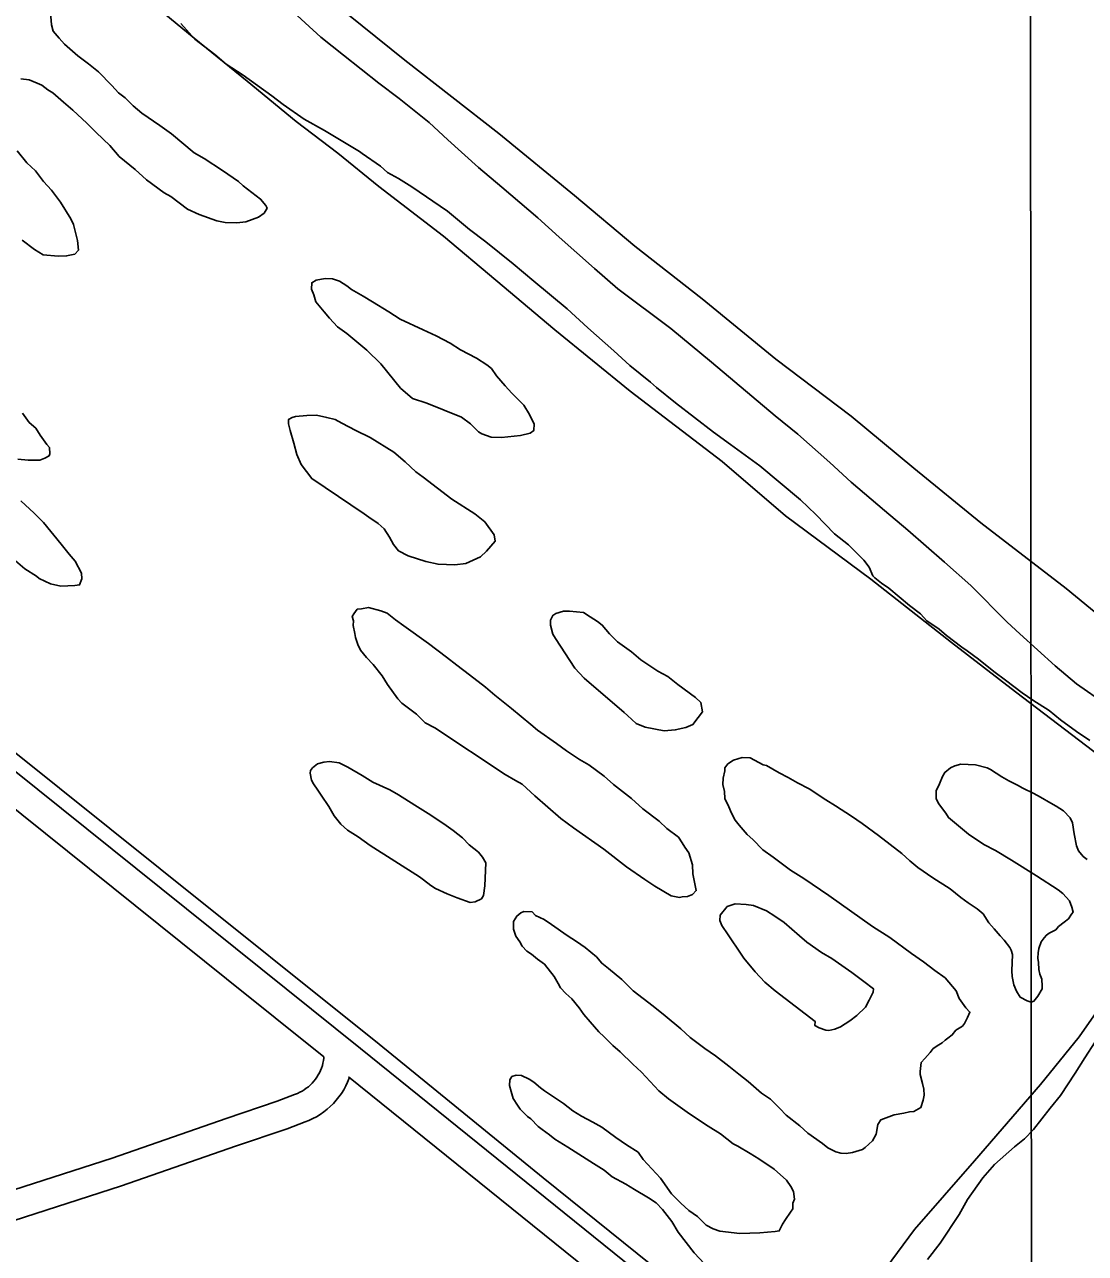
# Model space of a CAD drawing. Extents: x 3297753 to 3335611, y 652252 to 677623.
# Drawn here: x 3306096 to 3307180, y 664502 to 665757 of the extents above; entities that cross this region are included whole.
import ezdxf

# ---------------------------------------------------------------- set-up
doc = ezdxf.new("R2010")
doc.units = 0
for name, color, linetype in [('V-GRID-MAJR', 7, 'Continuous'), ('V-ROAD-CNTR', 7, 'Continuous'), ('V-SITE-VEGE', 7, 'Continuous'), ('V-TOPO-SHOR', 7, 'Continuous')]:
    doc.layers.add(name, color=color, linetype=linetype)

msp = doc.modelspace()

# ---------------------------------------------------------------- linework, layer by layer
at = {"layer": 'V-GRID-MAJR'}
msp.add_spline([(3307129.4, 657636), (3307127.2, 660664.7), (3307122.8, 666726.2), (3307118.4, 672787.6), (3307116.2, 675820.3)], degree=3, dxfattribs=at)
at = {"layer": 'V-ROAD-CNTR'}
for points in [[(3307324.1, 663997.1), (3306439.3, 664710.8), (3305600.8, 665383.7), (3305566.6, 665404.8), (3305541.6, 665415.4), (3305509.5, 665420), (3305480.1, 665416.2), (3305426.1, 665396.4)], [(3306302.5, 664782.1), (3305583.5, 665359.1), (3305552.8, 665378), (3305533.5, 665386.3), (3305509.3, 665389.7), (3305487.3, 665386.9), (3305436.4, 665368.2)], [(3306401.9, 664702.4), (3306302.5, 664782.1)], [(3306064.8, 664560), (3306185.9, 664598.8), (3306302, 664639.4), (3306354.2, 664657.1), (3306372.1, 664663.9), (3306374.9, 664665), (3306377.3, 664666.1), (3306379.6, 664667.3), (3306381.9, 664668.7), (3306384, 664670.2), (3306386.1, 664671.8), (3306388.1, 664673.5), (3306389.9, 664675.4), (3306391.7, 664677.3), (3306393.3, 664679.4), (3306394.8, 664681.5), (3306396.2, 664683.8), (3306397.5, 664686.1), (3306398.6, 664688.5), (3306399.5, 664690.9), (3306400.4, 664693.4), (3306401, 664695.9), (3306401.6, 664698.5), (3306401.9, 664701.1), (3306402, 664702.2)], [(3305795.4, 664438.8), (3305888.3, 664468.8), (3305966, 664495.5), (3306074.1, 664531.5), (3306195.4, 664570.4), (3306311.8, 664611), (3306364.4, 664628.9), (3306382.8, 664635.9), (3306386.5, 664637.4), (3306390.5, 664639.2), (3306394.4, 664641.2), (3306398.2, 664643.5), (3306401.8, 664646), (3306405.2, 664648.7), (3306408.5, 664651.6), (3306411.7, 664654.7), (3306414.6, 664657.9), (3306417.3, 664661.4), (3306419.8, 664665), (3306422.2, 664668.7), (3306424.3, 664672.6), (3306426.1, 664676.5), (3306427.7, 664680.6), (3306428, 664681.4)], [(3307159.2, 664091.6), (3306427.2, 664682)]]:
    msp.add_lwpolyline(points, dxfattribs=at)
at = {"layer": 'V-SITE-VEGE'}
for points in [[(3306122.9, 665769), (3306123.8, 665756.2), (3306125.6, 665749.8), (3306131.7, 665742.5), (3306137.1, 665736.6), (3306150.7, 665724.7), (3306161.6, 665716.5), (3306171.9, 665708.2), (3306185.4, 665694.3), (3306192.2, 665686.9), (3306199, 665681.7), (3306201, 665679.5), (3306207.1, 665673.6), (3306216, 665666.1), (3306234.5, 665653.3), (3306246.2, 665645.1), (3306269.4, 665625.7), (3306279.7, 665619.6), (3306298.3, 665607.5), (3306314.8, 665596.2), (3306319.5, 665591.8), (3306337.3, 665578.3), (3306342.7, 665571.7), (3306344, 665568.9), (3306341, 665564), (3306335.1, 665560), (3306322.2, 665554.9), (3306313, 665553.9), (3306301, 665554.4), (3306292.6, 665556.2), (3306274.5, 665562.6), (3306262.7, 665568.1), (3306245.6, 665580.8), (3306238.7, 665584.6), (3306220.9, 665598.1), (3306209.3, 665608.5), (3306193, 665621.9), (3306183.5, 665632.9), (3306169.3, 665646.2), (3306159.8, 665655.8), (3306145.5, 665669.1), (3306136, 665677.3), (3306125.1, 665686.9), (3306120.2, 665690)], [(3306366.8, 665772.8), (3306398.7, 665743.8), (3306422, 665725.2), (3306458.2, 665696.8), (3306478.7, 665681.1), (3306509.5, 665656.5), (3306528.5, 665638.7), (3306559.8, 665610.6), (3306583.7, 665590.5), (3306620.5, 665559.3), (3306642.3, 665539.3), (3306678.4, 665507.4), (3306702.2, 665486.6), (3306756.3, 665446.1), (3306797.9, 665411.9), (3306862.7, 665356.8), (3306885.9, 665338.2), (3306918.6, 665309.3), (3306940.4, 665289.3), (3306974.5, 665260.3), (3306998.3, 665240.2), (3307035.8, 665207.5), (3307062.4, 665183.8), (3307099.6, 665146.2), (3307112.5, 665134.3), (3307148.6, 665101.7), (3307170.4, 665083.1), (3307200.6, 665062.1)], [(3306962.5, 665193.7), (3306958.6, 665202.3), (3306953.3, 665209.6), (3306937.7, 665225.1), (3306923.3, 665236.3), (3306904.4, 665256.2), (3306888.7, 665271), (3306847.1, 665305.9), (3306817, 665327.7), (3306799.9, 665340.4), (3306760.9, 665370.3), (3306741.7, 665386), (3306735.6, 665391.2), (3306714.4, 665408.3), (3306698.1, 665423.2), (3306671.6, 665446.9), (3306650.5, 665466.2), (3306616.4, 665494.4), (3306595.2, 665512.3), (3306567.2, 665534.7), (3306550.8, 665547.4), (3306528.3, 665566), (3306491.9, 665590.8), (3306478.1, 665599.2), (3306467, 665605.3), (3306459.6, 665612), (3306441, 665624.8), (3306438.3, 665627), (3306402.5, 665648.3), (3306381.8, 665659.8), (3306360.5, 665674.8), (3306348.9, 665683.8), (3306319.4, 665704.8), (3306302.2, 665716.2), (3306290.6, 665725.8), (3306270.1, 665741.5), (3306255.9, 665757.7)], [(3306120.2, 665690), (3306114.1, 665694.5), (3306109.2, 665696.8), (3306100.9, 665700), (3306092.5, 665701)], [(3306088.6, 665627.7), (3306098.7, 665615.3), (3306107.6, 665607.1), (3306115.6, 665596.2), (3306123.7, 665587.4), (3306133, 665575), (3306143.6, 665558.3), (3306146.2, 665552.5), (3306150.5, 665536.1), (3306151.5, 665526.2), (3306147.8, 665522.1), (3306139.2, 665520.3), (3306130.7, 665520), (3306115.2, 665521.3), (3306106.3, 665526.7), (3306094, 665536.4)], [(3306094.2, 665359.7), (3306100.9, 665350.3), (3306107.7, 665344.3), (3306112.4, 665337.1), (3306119, 665327.6), (3306121.7, 665324.7), (3306122.2, 665318.3)], [(3306122.2, 665318.3), (3306121.4, 665316.2), (3306117, 665313.6), (3306112, 665311.7), (3306100, 665311.5), (3306089.4, 665312.6)], [(3306092.6, 665270.1), (3306106.2, 665257.5), (3306115.6, 665247.9), (3306133.8, 665226), (3306141.8, 665215.7), (3306147.9, 665208.4), (3306154.4, 665196.1), (3306154.9, 665190.5), (3306152.5, 665184.2), (3306147.5, 665183.7), (3306133.4, 665182.9), (3306122.9, 665185.5), (3306111.1, 665190.9), (3306108.4, 665193.1), (3306096.7, 665200.7), (3306087.1, 665208.9)], [(3307184.2, 665025.3), (3307170.5, 665034.4), (3307154, 665046.4), (3307142.4, 665056.1), (3307125.9, 665066.7), (3307114.9, 665074.2), (3307097.8, 665086.9), (3307086.2, 665095.9), (3307070.5, 665108.6), (3307058.8, 665116.8), (3307053.3, 665120.6), (3307037.6, 665132.6), (3307030.1, 665139.2), (3307017.7, 665147.5), (3307011, 665154.9), (3307000, 665163.1), (3306978.9, 665181), (3306971.3, 665186.2), (3306964.5, 665191.5), (3306962.5, 665193.7)], [(3306887.8, 664631.7), (3306896, 664624.3), (3306911.1, 664613.8), (3306916.5, 664609.3), (3306924.8, 664605.4), (3306929.7, 664603.8), (3306935.3, 664603.6), (3306941.8, 664604.7), (3306951.8, 664607.8), (3306954.7, 664609.8), (3306962, 664616.5), (3306965.9, 664623.5), (3306967.7, 664633.3), (3306970.7, 664638.1), (3306984.4, 664643.2), (3306994.3, 664644.9), (3307000, 664646), (3307004.3, 664646.5), (3307011.5, 664650.5), (3307014, 664658.1), (3307014.9, 664663.1), (3307014.4, 664669.4), (3307013.3, 664675.1), (3307010.8, 664684.4), (3307010.9, 664687.2), (3307012, 664696.4), (3307015.7, 664700.5), (3307021, 664706.6), (3307024, 664710.7), (3307029.8, 664714.7), (3307033.4, 664716.7), (3307036.3, 664719.4), (3307039.2, 664721.4), (3307043.6, 664724.7), (3307047.4, 664729.5), (3307053.9, 664733.5), (3307056.1, 664736.2), (3307059.2, 664742.4), (3307061.6, 664748), (3307057.5, 664752.4), (3307050.8, 664761.8), (3307047.6, 664769.7), (3307036.2, 664782.9), (3307025.9, 664790.4), (3307014.3, 664799.4), (3307001.9, 664807.7), (3306980, 664824.2), (3306962.1, 664835.5), (3306917.5, 664867.1), (3306892.1, 664884.4), (3306878.4, 664892.8), (3306860.6, 664906.2), (3306850.3, 664913.7), (3306840.1, 664924.1), (3306834, 664929.3), (3306825.9, 664938.8), (3306821.9, 664943.9), (3306818, 664951.1), (3306815.4, 664957.6), (3306811.5, 664966.2), (3306811.1, 664973.3), (3306809.3, 664980.5), (3306809.6, 664986.8), (3306811.3, 664994.5), (3306811.5, 664997.3), (3306814.5, 665001.4), (3306820.3, 665005.4), (3306828.9, 665007.9), (3306837.3, 665007.5), (3306841.5, 665005.2), (3306850.4, 665000.6), (3306853.9, 664999.8), (3306867, 664992.2), (3306876, 664987.5), (3306885.7, 664982.2), (3306897.4, 664976), (3306914.6, 664964.7), (3306924.3, 664958.6), (3306940.8, 664948.1), (3306951.7, 664940.5), (3306968.2, 664928.5), (3306992.1, 664909.9), (3307000.3, 664902.4), (3307008.5, 664895.7), (3307023.6, 664885.2), (3307041.5, 664873.9), (3307052.4, 664864.9), (3307059.9, 664859.6), (3307068.9, 664853.6), (3307075, 664848.4), (3307081, 664839), (3307086.4, 664833.1), (3307092.4, 664825.8), (3307096.5, 664821.4), (3307102.5, 664814), (3307103.8, 664811.2), (3307105, 664806.9), (3307104.3, 664790), (3307104.8, 664784.3), (3307106.5, 664775.7), (3307109.1, 664769.3)], [(3307109.1, 664769.3), (3307113.1, 664763.4), (3307120, 664759.6), (3307124.1, 664758), (3307127, 664759.3), (3307130.8, 664764.1), (3307135.3, 664771.7), (3307135.4, 664774.5), (3307135, 664781.6), (3307133.1, 664786.6), (3307131.9, 664791.6), (3307131.5, 664798.7), (3307131, 664803), (3307131.2, 664808.6), (3307132.1, 664812.8), (3307134.5, 664819.8), (3307137.5, 664823.9), (3307139.8, 664826.6), (3307142.7, 664828.6), (3307149.2, 664831.9), (3307152.1, 664835.3), (3307158, 664840), (3307162.4, 664843.3), (3307165.4, 664848.1), (3307166.9, 664850.2), (3307165.7, 664855.2), (3307163.2, 664861.6), (3307156.4, 664869), (3307151.6, 664872.7), (3307129.6, 664887.1), (3307104.2, 664903), (3307087.6, 664912.9), (3307075.9, 664919), (3307060.1, 664929.6), (3307039.6, 664946.7), (3307037, 664951), (3307029.6, 664961.2), (3307027, 664966.3), (3307027.3, 664974.1), (3307030.5, 664981), (3307033.6, 664988.6), (3307035.9, 664992.8), (3307041.8, 664997.5), (3307046.1, 664999.4), (3307052.5, 665001.2), (3307067.3, 665000.6), (3307079.2, 664997.3), (3307082.7, 664995.7), (3307094.3, 664988.2), (3307101.2, 664984.3), (3307110.2, 664979.7), (3307115.8, 664976.7), (3307126.8, 664971.3), (3307133.7, 664967.4), (3307144.1, 664961.3), (3307149.6, 664958.3), (3307157.2, 664953.7), (3307163.9, 664946.4), (3307166.5, 664941.3), (3307168.2, 664929.9), (3307170.5, 664917.8), (3307172.4, 664912.8), (3307177.1, 664907), (3307181.2, 664904)], [(3306593.9, 664682.3), (3306598.2, 664683.5), (3306603.9, 664683.3), (3306611.5, 664679.4), (3306616.3, 664676.4), (3306623.1, 664670.5), (3306627.2, 664667.5), (3306646.5, 664654.6), (3306656, 664647.2), (3306665, 664641.8), (3306676.7, 664635.7), (3306685.7, 664630.4), (3306700.1, 664619.9), (3306711.1, 664612.3), (3306722.8, 664604.8), (3306728.1, 664597.5), (3306745.7, 664578.4), (3306757, 664562.4), (3306766.5, 664552.8), (3306774.6, 664545.4), (3306783.6, 664539.3), (3306792.4, 664530.5), (3306799.3, 664526.7), (3306806.2, 664524.3), (3306826.6, 664522), (3306847.1, 664522.5), (3306862.7, 664524), (3306867, 664524.5), (3306867.8, 664526.6), (3306870.1, 664531.4), (3306873.2, 664536.2), (3306878.4, 664543.8), (3306880.7, 664547.2), (3306880.9, 664552.9), (3306882.5, 664557), (3306881.4, 664564.9), (3306878.8, 664569.9), (3306874.2, 664576.5), (3306861.9, 664587.6), (3306846.1, 664598.1), (3306837.2, 664603.5), (3306824.8, 664611.1), (3306819.9, 664613.4), (3306806.9, 664623.8), (3306794.5, 664631.4), (3306775.3, 664644.2), (3306754, 664659.3), (3306743.8, 664667.5), (3306726.2, 664686.6), (3306717.4, 664694.7), (3306704.5, 664707.3), (3306697, 664714), (3306688.2, 664722.8), (3306682.8, 664728), (3306674, 664738.2), (3306667.3, 664745.6), (3306662.6, 664752.2), (3306655.2, 664761.6), (3306649.1, 664766.9), (3306643.7, 664772.7), (3306641.1, 664777.1), (3306637.1, 664784.3), (3306627.1, 664796.8), (3306620.2, 664802), (3306614.1, 664807.2), (3306609.3, 664810.2), (3306604.5, 664815.4), (3306601.9, 664819.7), (3306597.9, 664825.5), (3306597.3, 664827.7), (3306595.4, 664832.7), (3306595.7, 664840.5), (3306598.8, 664846), (3306603.1, 664849.3), (3306606, 664850.6), (3306614.5, 664850.3), (3306617.9, 664846.6), (3306626.9, 664842.7), (3306634.4, 664837.4), (3306650.2, 664826.1), (3306659.8, 664820.1), (3306668.8, 664814.1), (3306680.4, 664804.4), (3306685.7, 664797.8), (3306692.6, 664792.6), (3306706.2, 664781.4), (3306717.7, 664769.6), (3306738.3, 664753.9), (3306750.6, 664744.2), (3306766.3, 664730.8), (3306775.8, 664721.9), (3306790.8, 664710.7), (3306801.8, 664703.2), (3306815.5, 664692.7), (3306825.8, 664684.5), (3306835.3, 664677), (3306848.9, 664665.1), (3306857.9, 664659.1), (3306867.4, 664649.5), (3306874.1, 664642.9), (3306887.8, 664631.7)], [(3307189.6, 664717.8), (3307179, 664701.3), (3307169.1, 664685.5), (3307154, 664662.8), (3307143.6, 664649.8), (3307126.4, 664628), (3307117.5, 664618.4), (3307113.9, 664615.8), (3307107.3, 664610.4), (3307086.7, 664592.2), (3307074.9, 664578.6), (3307059.1, 664556.6), (3307050.7, 664541.4), (3307031.1, 664511.9), (3307018.4, 664495.5)], [(3306790.7, 664491), (3306779.9, 664502.1), (3306763.8, 664523.2), (3306757.2, 664534.1), (3306747.8, 664546.5), (3306741.1, 664553.2), (3306733.5, 664558.4), (3306719, 664566.8), (3306710.1, 664572.1), (3306696.3, 664579.8), (3306688.1, 664586.5), (3306677.1, 664593.3), (3306658.5, 664605.4), (3306650.9, 664610), (3306637.9, 664618.3), (3306632.4, 664622.7), (3306624.9, 664628), (3306620.7, 664631), (3306613.3, 664639.1), (3306609.9, 664641.4), (3306602.4, 664648.7), (3306599.8, 664653.1), (3306595.1, 664659.6), (3306593.3, 664666.8), (3306591.4, 664673.2), (3306591.7, 664678.9), (3306593.9, 664682.3)]]:
    msp.add_lwpolyline(points, dxfattribs=at)
for points in [[(3306507.2, 665369.8), (3306492.6, 665374.7), (3306480.3, 665385.1), (3306460.2, 665409.9), (3306445.9, 665424), (3306425.5, 665441.1), (3306415.9, 665447.8), (3306407.8, 665456.7), (3306402.4, 665463.2), (3306393.6, 665473.5), (3306391.8, 665480.6), (3306389.2, 665486.4), (3306389.5, 665492.8), (3306393.9, 665495.4), (3306403.1, 665497.1), (3306410.9, 665496.8), (3306417.8, 665494.4), (3306425.4, 665489.8), (3306430.2, 665486.1), (3306441.9, 665479.2), (3306451.6, 665473.2), (3306468.1, 665463.3), (3306479.8, 665455.7), (3306503.3, 665444.8), (3306516.5, 665438.6), (3306531, 665431), (3306541.3, 665424.2), (3306557.9, 665415.7), (3306568.2, 665408.9), (3306573, 665405.2), (3306578.3, 665397.9), (3306587.1, 665387.6), (3306593.9, 665380.2), (3306606, 665367.7), (3306612, 665358.3), (3306615.2, 665351.1), (3306616.5, 665348.9), (3306616.2, 665341.9), (3306612.6, 665339.2), (3306602.6, 665336.8), (3306583.4, 665334.8), (3306572.9, 665335.2), (3306563.1, 665338.5), (3306559.7, 665340.7), (3306551.6, 665348.8), (3306542.6, 665355.6)], [(3306403.3, 665283.8), (3306389.5, 665292.8), (3306378.8, 665307.4), (3306374.3, 665317.5), (3306371.3, 665328.9), (3306367.6, 665341.8), (3306365.8, 665348.9), (3306365.9, 665353.2), (3306369.6, 665355.1), (3306373.1, 665356.4), (3306384.5, 665357.3), (3306394.4, 665357.6), (3306404.9, 665355.1), (3306413.3, 665353.3), (3306420.2, 665349.5), (3306434.7, 665341.8), (3306449.2, 665334.8), (3306473.3, 665319.7), (3306484.9, 665310), (3306495.8, 665299.6), (3306503.3, 665294.4), (3306532.7, 665271.9), (3306556.1, 665256.8), (3306566.4, 665248.6), (3306575.7, 665235.5), (3306576.9, 665229.1), (3306567.9, 665218.9), (3306562, 665212.8), (3306546.9, 665206.3), (3306535.6, 665204.7), (3306518.6, 665205.4), (3306506, 665208.1), (3306487.9, 665213.8), (3306478.2, 665219.1), (3306472.9, 665225.7), (3306468.9, 665233), (3306463.6, 665241.7), (3306457.5, 665246.9), (3306447.9, 665253.6), (3306443.1, 665256.7)], [(3306515.1, 665038.2), (3306505.4, 665043.5), (3306496.6, 665052.4), (3306481.5, 665063.6), (3306477.5, 665068), (3306466.8, 665082.6), (3306461.5, 665091.3), (3306452.1, 665103), (3306445.4, 665110.3), (3306439.3, 665117.7), (3306436.7, 665123.4), (3306434.2, 665130.6), (3306433.7, 665134.8), (3306431.9, 665142.7), (3306432.1, 665147.6), (3306430.9, 665151.9), (3306432.4, 665154.7), (3306436.1, 665159.5), (3306440.4, 665160), (3306447.5, 665161.1), (3306460.1, 665157.7), (3306466.4, 665155.4), (3306475.2, 665148.6), (3306483.5, 665142.6), (3306508.8, 665124.6), (3306527.3, 665110.4), (3306537.6, 665102.2), (3306550.6, 665092.5), (3306567, 665079.7), (3306576.5, 665071.6), (3306593.6, 665058.1), (3306613.4, 665041.8), (3306620.2, 665035.8), (3306639.4, 665022.3), (3306649.7, 665014.8), (3306662.8, 665005.8), (3306672.4, 665000.4), (3306688.2, 664989.1), (3306697.7, 664980.3), (3306716.2, 664966), (3306727.7, 664955.7), (3306744.2, 664943), (3306752.3, 664935.6), (3306764, 664926.6), (3306767.9, 664920.8), (3306770.6, 664916.4), (3306774.6, 664910.6), (3306778.3, 664898.4), (3306778.6, 664889.2), (3306782.1, 664872.1), (3306778.4, 664868), (3306773.4, 664866.1), (3306767.7, 664865.7), (3306764.9, 664865.1), (3306756.5, 664866.9), (3306739.9, 664876.7), (3306729.6, 664883.5), (3306711.1, 664896.3), (3306687.8, 664914.3), (3306657, 664936.1), (3306644, 664945.8), (3306617.4, 664968.8), (3306604.5, 664980.7), (3306597.6, 664984.5), (3306587.2, 664990.6)], [(3306667.7, 665088.9), (3306658.2, 665099.2), (3306638.3, 665129.7), (3306635.7, 665134.1), (3306633.3, 665143.3), (3306633.5, 665148.3), (3306635.8, 665153.1), (3306638.7, 665155.1), (3306646.6, 665157.6), (3306652.9, 665157.3), (3306667, 665156), (3306673.9, 665151.5), (3306681.5, 665147), (3306686.2, 665143.2), (3306693.6, 665134.4), (3306701.8, 665126.3), (3306716.2, 665115.8), (3306725.7, 665107.6), (3306742.9, 665096.3), (3306753.3, 665090.9), (3306763.5, 665082.7), (3306781.3, 665069.3), (3306786.7, 665064.1), (3306788.5, 665054.8), (3306784, 665048.7), (3306778.7, 665041.8), (3306771.5, 665038.6), (3306760.8, 665036.2), (3306749.5, 665035.3), (3306729.9, 665038.9), (3306720.8, 665042.9), (3306712, 665051), (3306708.6, 665054)], [(3306449.2, 664918), (3306436.9, 664927), (3306425.9, 664933.8), (3306419.1, 664939.8), (3306412.4, 664948.5), (3306407.1, 664958), (3306399.1, 664969.6), (3306395.8, 664974.7), (3306391.2, 664981.2), (3306389.2, 664984.8), (3306388.1, 664992), (3306388.2, 664994.8), (3306390.4, 664997.5), (3306395.5, 665001.5), (3306402, 665003.4), (3306407.7, 665003.8), (3306417.5, 665002.7), (3306426.5, 664998.1), (3306441, 664989.7), (3306452, 664982.9), (3306469.3, 664975.1), (3306478.3, 664969.8), (3306494.8, 664959.2), (3306508.5, 664950.8), (3306524.3, 664940.3), (3306534, 664933.5), (3306543.5, 664926), (3306550.3, 664918.7), (3306559.9, 664911.2), (3306563.9, 664906.1), (3306567.2, 664900.3), (3306566.2, 664877), (3306565, 664867.2), (3306562.8, 664863.8), (3306556.3, 664860.5), (3306551.3, 664860), (3306538.1, 664864.8), (3306527.7, 664868.8), (3306515.9, 664874.2), (3306511.1, 664877.3), (3306503.6, 664883.2), (3306499.5, 664886.2)], [(3306862.6, 664769.8), (3306852.3, 664778.7), (3306842.2, 664789), (3306830.8, 664803), (3306824.8, 664812.4), (3306818.1, 664821.9), (3306814.8, 664826.9), (3306808.2, 664836.4), (3306806.3, 664841.4), (3306806.5, 664847.1), (3306813.9, 664855.9), (3306821.8, 664858.4), (3306833.1, 664858), (3306840.8, 664856.9), (3306854, 664851.4), (3306862.3, 664846.1), (3306871.9, 664839.4), (3306887.6, 664826), (3306895, 664819.3), (3306910.1, 664808.8), (3306920.5, 664802.7), (3306941.1, 664788.4), (3306953.4, 664779.4), (3306963, 664771.9), (3306962.8, 664768.4), (3306958.9, 664760.1), (3306955.1, 664753.2), (3306946.3, 664744.4), (3306939, 664739), (3306929.5, 664733.1), (3306923.8, 664730.5), (3306917.4, 664729.3), (3306914.5, 664729.5), (3306907.6, 664731.9), (3306903.4, 664734.2), (3306903.6, 664738.4)]]:
    msp.add_lwpolyline(points, close=True, dxfattribs=at)
at = {"layer": 'V-TOPO-SHOR'}
for points in [[(3307632.1, 664656.3), (3307574.5, 664702.3), (3307514.2, 664752.5), (3307451.6, 664798.5), (3307383.4, 664854.7), (3307317.6, 664909), (3307313.1, 664912.3), (3307253, 664960.7), (3307188.3, 665014.3), (3307108.2, 665075), (3307042.8, 665125.5), (3306960.4, 665190), (3306873.2, 665254.7), (3306808.6, 665310.3), (3306714.8, 665382.3), (3306637.7, 665444.9), (3306577.4, 665495.5), (3306524, 665540.4), (3306458.2, 665591.3), (3306416.2, 665625.2), (3306373.8, 665657.7), (3306323.6, 665698.8), (3306269.4, 665742.6), (3306221.2, 665782.9)], [(3307822.3, 664651.4), (3307757, 664700), (3307697.4, 664749.8), (3307639, 664795.8), (3307570.5, 664849.3), (3307495.8, 664909.7), (3307412.9, 664975.7), (3307348.6, 665029.3), (3307263, 665096), (3307159.8, 665180.6), (3307072.7, 665247.7), (3307004.5, 665303.5), (3306940.3, 665356.7), (3306863.3, 665414.7), (3306788.1, 665476.6), (3306719.6, 665530.2), (3306657.7, 665581.9), (3306580.6, 665645.3), (3306484.5, 665720.3), (3306397.3, 665790.5)], [(3306905.2, 664354.7), (3306817.8, 664424.2), (3306626, 664578.7), (3306458.3, 664715.2), (3306234.7, 664894.2), (3305975.7, 665101.7), (3305759.7, 665274.9), (3305720.6, 665308)], [(3306921.6, 664410.5), (3306941.5, 664440), (3307005.2, 664525.9), (3307066.4, 664596.1), (3307133.6, 664674), (3307173.2, 664722.7), (3307219.9, 664789.5), (3307262.5, 664844.8), (3307288.1, 664880.1), (3307313.1, 664912.3)]]:
    msp.add_lwpolyline(points, dxfattribs=at)

doc.saveas('drawing.dxf')
